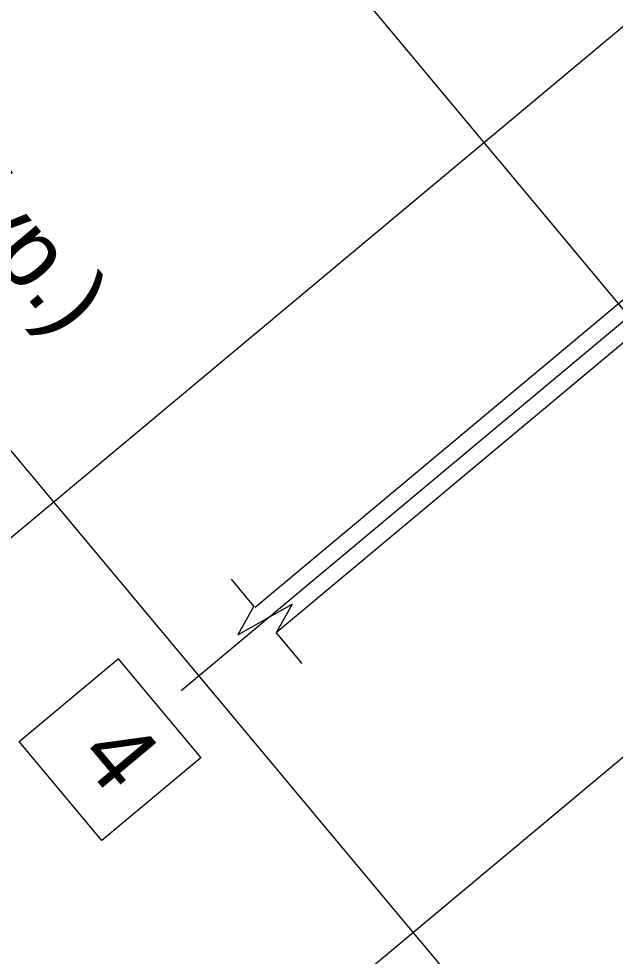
# Model space of a CAD drawing. Extents: x 2042995 to 2043795, y 305365 to 306249.
# Drawn here: x 2043383.22 to 2043404.5, y 305633.01 to 305666.44 of the extents above; entities that cross this region are included whole.
import ezdxf

# ---------------------------------------------------------------- set-up
doc = ezdxf.new("R2010")
doc.units = 0
for name, color, linetype in [('BR_AUTO DIMENSION', 7, 'Continuous'), ('BR_CENTER LINES', 7, 'Continuous'), ('BR_CONCRETE', 7, 'Continuous'), ('BR_GRID DOTS', 7, 'Continuous'), ('BR_GRID LINES', 7, 'Continuous'), ('BR_STRUCTURAL STEEL', 7, 'Continuous'), ('BR_TEXT', 7, 'Continuous')]:
    doc.layers.add(name, color=color, linetype=linetype)

msp = doc.modelspace()

# ---------------------------------------------------------------- linework, layer by layer
at = {"layer": 'BR_AUTO DIMENSION'}
for p, q in [((2043391.615, 305645.486), (2043390.809, 305646.451)), ((2043392.403, 305644.542), (2043393.321, 305643.444))]:
    msp.add_line(p, q, dxfattribs=at)
msp.add_lwpolyline([(2043391.615, 305645.486), (2043391.038, 305644.471), (2043392.979, 305645.558), (2043392.403, 305644.542)], dxfattribs=at)
at = {"layer": 'BR_CENTER LINES'}
msp.add_line((2043453.278, 305696.145), (2043389.013, 305642.47), dxfattribs=at)
at = {"layer": 'BR_CONCRETE'}
msp.add_spline([(2043139.109, 306017.548), (2043148.199, 306007.16), (2043160.233, 305993.368), (2043172.245, 305979.557), (2043184.234, 305965.727), (2043196.201, 305951.879), (2043208.145, 305938.012), (2043220.067, 305924.126), (2043231.966, 305910.221), (2043243.843, 305896.297), (2043255.698, 305882.355), (2043267.529, 305868.394), (2043279.339, 305854.414), (2043291.126, 305840.415), (2043302.89, 305826.398), (2043314.632, 305812.361), (2043326.352, 305798.306), (2043338.049, 305784.233), (2043349.724, 305770.14), (2043361.376, 305756.029), (2043373.005, 305741.899), (2043384.613, 305727.75), (2043396.197, 305713.582), (2043407.76, 305699.396), (2043419.299, 305685.191), (2043430.817, 305670.967), (2043442.311, 305656.724), (2043453.784, 305642.463), (2043465.234, 305628.182), (2043476.661, 305613.883), (2043488.066, 305599.566), (2043499.448, 305585.229), (2043510.808, 305570.874), (2043522.146, 305556.5), (2043533.461, 305542.107), (2043544.753, 305527.695), (2043547.219, 305524.543)], degree=3, dxfattribs=at)
at = {"layer": 'BR_GRID DOTS'}
for p, q in [((2043390.983, 305666.362), (2043390.983, 305666.362)), ((2043398.793, 305666.371), (2043398.793, 305666.371)), ((2043385.99, 305666.1), (2043385.99, 305666.1)), ((2043392.392, 305666.235), (2043392.392, 305666.235)), ((2043401.61, 305666.118), (2043401.61, 305666.118)), ((2043388.807, 305665.847), (2043388.807, 305665.847)), ((2043391.624, 305665.594), (2043391.624, 305665.594)), ((2043398.026, 305665.729), (2043398.026, 305665.729)), ((2043385.222, 305665.459), (2043385.222, 305665.459)), ((2043386.631, 305665.333), (2043386.631, 305665.333)), ((2043394.441, 305665.341), (2043394.441, 305665.341)), ((2043402.251, 305665.35), (2043402.251, 305665.35)), ((2043390.857, 305664.953), (2043390.857, 305664.953)), ((2043397.258, 305665.088), (2043397.258, 305665.088)), ((2043384.455, 305664.818), (2043384.455, 305664.818)), ((2043387.272, 305664.565), (2043387.272, 305664.565)), ((2043392.265, 305664.827), (2043392.265, 305664.827)), ((2043400.075, 305664.835), (2043400.075, 305664.835)), ((2043390.089, 305664.312), (2043390.089, 305664.312)), ((2043396.491, 305664.447), (2043396.491, 305664.447)), ((2043383.687, 305664.177), (2043383.687, 305664.177)), ((2043392.906, 305664.059), (2043392.906, 305664.059)), ((2043387.913, 305663.798), (2043387.913, 305663.798)), ((2043389.321, 305663.671), (2043389.321, 305663.671)), ((2043395.723, 305663.806), (2043395.723, 305663.806)), ((2043403.533, 305663.815), (2043403.533, 305663.815)), ((2043385.737, 305663.283), (2043385.737, 305663.283)), ((2043393.547, 305663.292), (2043393.547, 305663.292)), ((2043388.554, 305663.03), (2043388.554, 305663.03)), ((2043394.956, 305663.165), (2043394.956, 305663.165)), ((2043404.174, 305663.047), (2043404.174, 305663.047)), ((2043383.561, 305662.769), (2043383.561, 305662.769)), ((2043391.371, 305662.777), (2043391.371, 305662.777)), ((2043387.786, 305662.389), (2043387.786, 305662.389)), ((2043389.195, 305662.263), (2043389.195, 305662.263)), ((2043394.188, 305662.524), (2043394.188, 305662.524)), ((2043397.005, 305662.271), (2043397.005, 305662.271)), ((2043384.202, 305662.001), (2043384.202, 305662.001)), ((2043387.019, 305661.748), (2043387.019, 305661.748)), ((2043393.421, 305661.883), (2043393.421, 305661.883)), ((2043394.829, 305661.757), (2043394.829, 305661.757)), ((2043402.639, 305661.765), (2043402.639, 305661.765)), ((2043384.843, 305661.234), (2043384.843, 305661.234)), ((2043389.836, 305661.495), (2043389.836, 305661.495)), ((2043392.653, 305661.242), (2043392.653, 305661.242)), ((2043386.251, 305661.107), (2043386.251, 305661.107)), ((2043395.47, 305660.989), (2043395.47, 305660.989)), ((2043390.477, 305660.728), (2043390.477, 305660.728)), ((2043391.886, 305660.601), (2043391.886, 305660.601)), ((2043385.484, 305660.466), (2043385.484, 305660.466)), ((2043396.111, 305660.222), (2043396.111, 305660.222)), ((2043403.921, 305660.23), (2043403.921, 305660.23)), ((2043388.301, 305660.213), (2043388.301, 305660.213)), ((2043391.118, 305659.96), (2043391.118, 305659.96)), ((2043384.716, 305659.825), (2043384.716, 305659.825)), ((2043386.125, 305659.699), (2043386.125, 305659.699)), ((2043393.935, 305659.707), (2043393.935, 305659.707)), ((2043403.154, 305659.589), (2043403.154, 305659.589)), ((2043390.351, 305659.319), (2043390.351, 305659.319)), ((2043383.949, 305659.184), (2043383.949, 305659.184)), ((2043386.766, 305658.931), (2043386.766, 305658.931)), ((2043391.759, 305659.193), (2043391.759, 305659.193)), ((2043399.569, 305659.201), (2043399.569, 305659.201)), ((2043402.386, 305658.948), (2043402.386, 305658.948)), ((2043389.583, 305658.678), (2043389.583, 305658.678)), ((2043397.393, 305658.687), (2043397.393, 305658.687)), ((2043392.4, 305658.425), (2043392.4, 305658.425)), ((2043401.619, 305658.307), (2043401.619, 305658.307)), ((2043387.407, 305658.164), (2043387.407, 305658.164)), ((2043388.816, 305658.037), (2043388.816, 305658.037)), ((2043398.034, 305657.919), (2043398.034, 305657.919)), ((2043385.231, 305657.649), (2043385.231, 305657.649)), ((2043393.041, 305657.658), (2043393.041, 305657.658)), ((2043400.851, 305657.666), (2043400.851, 305657.666)), ((2043388.048, 305657.396), (2043388.048, 305657.396)), ((2043390.865, 305657.143), (2043390.865, 305657.143)), ((2043398.675, 305657.152), (2043398.675, 305657.152)), ((2043400.084, 305657.025), (2043400.084, 305657.025)), ((2043387.28, 305656.755), (2043387.28, 305656.755)), ((2043388.689, 305656.629), (2043388.689, 305656.629)), ((2043396.499, 305656.637), (2043396.499, 305656.637)), ((2043383.696, 305656.367), (2043383.696, 305656.367)), ((2043399.316, 305656.384), (2043399.316, 305656.384)), ((2043386.513, 305656.114), (2043386.513, 305656.114)), ((2043394.323, 305656.123), (2043394.323, 305656.123)), ((2043402.133, 305656.131), (2043402.133, 305656.131)), ((2043384.337, 305655.6), (2043384.337, 305655.6)), ((2043389.33, 305655.861), (2043389.33, 305655.861)), ((2043398.549, 305655.743), (2043398.549, 305655.743)), ((2043399.957, 305655.617), (2043399.957, 305655.617)), ((2043385.745, 305655.473), (2043385.745, 305655.473)), ((2043394.964, 305655.355), (2043394.964, 305655.355)), ((2043404.183, 305655.237), (2043404.183, 305655.237)), ((2043389.971, 305655.094), (2043389.971, 305655.094)), ((2043397.781, 305655.102), (2043397.781, 305655.102)), ((2043384.978, 305654.832), (2043384.978, 305654.832)), ((2043387.795, 305654.579), (2043387.795, 305654.579)), ((2043395.605, 305654.588), (2043395.605, 305654.588)), ((2043400.598, 305654.849), (2043400.598, 305654.849)), ((2043403.415, 305654.596), (2043403.415, 305654.596)), ((2043397.014, 305654.461), (2043397.014, 305654.461)), ((2043384.21, 305654.191), (2043384.21, 305654.191)), ((2043385.619, 305654.065), (2043385.619, 305654.065)), ((2043393.429, 305654.073), (2043393.429, 305654.073)), ((2043401.239, 305654.082), (2043401.239, 305654.082)), ((2043402.648, 305653.955), (2043402.648, 305653.955)), ((2043383.443, 305653.55), (2043383.443, 305653.55)), ((2043391.253, 305653.559), (2043391.253, 305653.559)), ((2043396.246, 305653.82), (2043396.246, 305653.82)), ((2043399.063, 305653.567), (2043399.063, 305653.567)), ((2043386.26, 305653.297), (2043386.26, 305653.297)), ((2043401.88, 305653.314), (2043401.88, 305653.314)), ((2043395.479, 305653.179), (2043395.479, 305653.179)), ((2043396.887, 305653.053), (2043396.887, 305653.053)), ((2043391.894, 305652.791), (2043391.894, 305652.791)), ((2043394.711, 305652.538), (2043394.711, 305652.538)), ((2043401.113, 305652.673), (2043401.113, 305652.673)), ((2043402.521, 305652.547), (2043402.521, 305652.547)), ((2043386.901, 305652.529), (2043386.901, 305652.529)), ((2043397.528, 305652.285), (2043397.528, 305652.285)), ((2043384.725, 305652.015), (2043384.725, 305652.015)), ((2043392.535, 305652.024), (2043392.535, 305652.024)), ((2043393.944, 305651.897), (2043393.944, 305651.897)), ((2043400.345, 305652.032), (2043400.345, 305652.032)), ((2043403.163, 305651.779), (2043403.163, 305651.779)), ((2043390.359, 305651.509), (2043390.359, 305651.509)), ((2043393.176, 305651.256), (2043393.176, 305651.256)), ((2043398.169, 305651.518), (2043398.169, 305651.518)), ((2043399.578, 305651.391), (2043399.578, 305651.391)), ((2043388.183, 305650.994), (2043388.183, 305650.994)), ((2043395.993, 305651.003), (2043395.993, 305651.003)), ((2043403.804, 305651.012), (2043403.804, 305651.012)), ((2043392.409, 305650.615), (2043392.409, 305650.615)), ((2043398.81, 305650.75), (2043398.81, 305650.75)), ((2043388.824, 305650.227), (2043388.824, 305650.227)), ((2043393.817, 305650.488), (2043393.817, 305650.488)), ((2043401.627, 305650.497), (2043401.627, 305650.497)), ((2043404.445, 305650.244), (2043404.445, 305650.244)), ((2043391.641, 305649.974), (2043391.641, 305649.974)), ((2043398.043, 305650.109), (2043398.043, 305650.109)), ((2043399.451, 305649.983), (2043399.451, 305649.983)), ((2043394.458, 305649.721), (2043394.458, 305649.721)), ((2043403.677, 305649.603), (2043403.677, 305649.603)), ((2043389.465, 305649.459), (2043389.465, 305649.459)), ((2043390.874, 305649.333), (2043390.874, 305649.333)), ((2043397.275, 305649.468), (2043397.275, 305649.468)), ((2043400.092, 305649.215), (2043400.092, 305649.215)), ((2043387.289, 305648.945), (2043387.289, 305648.945)), ((2043395.099, 305648.953), (2043395.099, 305648.953)), ((2043402.91, 305648.962), (2043402.91, 305648.962)), ((2043390.106, 305648.692), (2043390.106, 305648.692)), ((2043396.508, 305648.827), (2043396.508, 305648.827)), ((2043392.923, 305648.439), (2043392.923, 305648.439)), ((2043395.74, 305648.186), (2043395.74, 305648.186)), ((2043400.733, 305648.447), (2043400.733, 305648.447)), ((2043402.142, 305648.321), (2043402.142, 305648.321)), ((2043389.339, 305648.051), (2043389.339, 305648.051)), ((2043390.747, 305647.924), (2043390.747, 305647.924)), ((2043398.557, 305647.933), (2043398.557, 305647.933)), ((2043394.973, 305647.545), (2043394.973, 305647.545)), ((2043401.374, 305647.68), (2043401.374, 305647.68)), ((2043388.571, 305647.41), (2043388.571, 305647.41)), ((2043396.381, 305647.418), (2043396.381, 305647.418)), ((2043404.192, 305647.427), (2043404.192, 305647.427)), ((2043391.388, 305647.157), (2043391.388, 305647.157)), ((2043394.205, 305646.904), (2043394.205, 305646.904)), ((2043400.607, 305647.039), (2043400.607, 305647.039)), ((2043402.016, 305646.912), (2043402.016, 305646.912)), ((2043387.804, 305646.769), (2043387.804, 305646.769)), ((2043397.022, 305646.651), (2043397.022, 305646.651)), ((2043384.219, 305646.381), (2043384.219, 305646.381)), ((2043392.029, 305646.389), (2043392.029, 305646.389)), ((2043393.438, 305646.263), (2043393.438, 305646.263)), ((2043399.839, 305646.398), (2043399.839, 305646.398)), ((2043387.036, 305646.128), (2043387.036, 305646.128)), ((2043389.853, 305645.875), (2043389.853, 305645.875)), ((2043397.663, 305645.883), (2043397.663, 305645.883)), ((2043402.657, 305646.145), (2043402.657, 305646.145)), ((2043392.67, 305645.622), (2043392.67, 305645.622)), ((2043399.072, 305645.757), (2043399.072, 305645.757)), ((2043386.269, 305645.487), (2043386.269, 305645.487)), ((2043395.487, 305645.369), (2043395.487, 305645.369)), ((2043403.298, 305645.377), (2043403.298, 305645.377)), ((2043385.501, 305644.846), (2043385.501, 305644.846)), ((2043391.903, 305644.981), (2043391.903, 305644.981)), ((2043393.311, 305644.854), (2043393.311, 305644.854)), ((2043398.304, 305645.116), (2043398.304, 305645.116)), ((2043401.121, 305644.863), (2043401.121, 305644.863)), ((2043403.939, 305644.61), (2043403.939, 305644.61)), ((2043383.325, 305644.331), (2043383.325, 305644.331)), ((2043384.733, 305644.205), (2043384.733, 305644.205)), ((2043391.135, 305644.34), (2043391.135, 305644.34)), ((2043397.537, 305644.475), (2043397.537, 305644.475)), ((2043398.945, 305644.348), (2043398.945, 305644.348)), ((2043393.952, 305644.087), (2043393.952, 305644.087)), ((2043403.171, 305643.969), (2043403.171, 305643.969)), ((2043383.966, 305643.564), (2043383.966, 305643.564)), ((2043390.368, 305643.699), (2043390.368, 305643.699)), ((2043396.769, 305643.834), (2043396.769, 305643.834)), ((2043399.586, 305643.581), (2043399.586, 305643.581)), ((2043386.783, 305643.311), (2043386.783, 305643.311)), ((2043394.593, 305643.319), (2043394.593, 305643.319)), ((2043396.002, 305643.193), (2043396.002, 305643.193)), ((2043402.404, 305643.328), (2043402.404, 305643.328)), ((2043389.6, 305643.058), (2043389.6, 305643.058)), ((2043384.607, 305642.796), (2043384.607, 305642.796)), ((2043392.417, 305642.805), (2043392.417, 305642.805)), ((2043395.234, 305642.552), (2043395.234, 305642.552)), ((2043400.227, 305642.813), (2043400.227, 305642.813)), ((2043401.636, 305642.687), (2043401.636, 305642.687)), ((2043388.833, 305642.417), (2043388.833, 305642.417)), ((2043398.051, 305642.299), (2043398.051, 305642.299)), ((2043385.248, 305642.029), (2043385.248, 305642.029)), ((2043394.467, 305641.911), (2043394.467, 305641.911)), ((2043400.869, 305642.046), (2043400.869, 305642.046)), ((2043388.065, 305641.776), (2043388.065, 305641.776)), ((2043395.875, 305641.784), (2043395.875, 305641.784)), ((2043403.686, 305641.793), (2043403.686, 305641.793)), ((2043385.889, 305641.261), (2043385.889, 305641.261)), ((2043393.699, 305641.27), (2043393.699, 305641.27)), ((2043400.101, 305641.405), (2043400.101, 305641.405)), ((2043401.51, 305641.278), (2043401.51, 305641.278)), ((2043387.298, 305641.135), (2043387.298, 305641.135)), ((2043396.516, 305641.017), (2043396.516, 305641.017)), ((2043383.713, 305640.747), (2043383.713, 305640.747)), ((2043392.932, 305640.629), (2043392.932, 305640.629)), ((2043399.333, 305640.764), (2043399.333, 305640.764)), ((2043402.151, 305640.511), (2043402.151, 305640.511)), ((2043386.53, 305640.494), (2043386.53, 305640.494)), ((2043389.347, 305640.241), (2043389.347, 305640.241)), ((2043397.157, 305640.249), (2043397.157, 305640.249)), ((2043385.763, 305639.853), (2043385.763, 305639.853)), ((2043392.164, 305639.988), (2043392.164, 305639.988)), ((2043398.566, 305640.123), (2043398.566, 305640.123)), ((2043387.171, 305639.726), (2043387.171, 305639.726)), ((2043394.981, 305639.735), (2043394.981, 305639.735)), ((2043402.792, 305639.743), (2043402.792, 305639.743)), ((2043384.995, 305639.212), (2043384.995, 305639.212)), ((2043391.397, 305639.347), (2043391.397, 305639.347)), ((2043397.798, 305639.482), (2043397.798, 305639.482)), ((2043400.616, 305639.229), (2043400.616, 305639.229)), ((2043387.812, 305638.959), (2043387.812, 305638.959)), ((2043397.031, 305638.841), (2043397.031, 305638.841)), ((2043384.228, 305638.571), (2043384.228, 305638.571)), ((2043390.629, 305638.706), (2043390.629, 305638.706)), ((2043398.439, 305638.714), (2043398.439, 305638.714)), ((2043388.453, 305638.191), (2043388.453, 305638.191)), ((2043396.263, 305638.2), (2043396.263, 305638.2)), ((2043404.074, 305638.208), (2043404.074, 305638.208)), ((2043383.46, 305637.93), (2043383.46, 305637.93)), ((2043389.862, 305638.065), (2043389.862, 305638.065)), ((2043399.08, 305637.947), (2043399.08, 305637.947)), ((2043386.277, 305637.677), (2043386.277, 305637.677)), ((2043395.496, 305637.559), (2043395.496, 305637.559)), ((2043384.101, 305637.162), (2043384.101, 305637.162)), ((2043389.094, 305637.424), (2043389.094, 305637.424)), ((2043391.911, 305637.171), (2043391.911, 305637.171)), ((2043399.722, 305637.179), (2043399.722, 305637.179)), ((2043394.728, 305636.918), (2043394.728, 305636.918)), ((2043388.327, 305636.783), (2043388.327, 305636.783)), ((2043389.735, 305636.656), (2043389.735, 305636.656)), ((2043397.545, 305636.665), (2043397.545, 305636.665)), ((2043384.742, 305636.394), (2043384.742, 305636.394)), ((2043393.961, 305636.277), (2043393.961, 305636.277)), ((2043403.18, 305636.159), (2043403.18, 305636.159)), ((2043387.559, 305636.141), (2043387.559, 305636.141)), ((2043390.376, 305635.888), (2043390.376, 305635.888)), ((2043385.383, 305635.627), (2043385.383, 305635.627)), ((2043386.792, 305635.5), (2043386.792, 305635.5)), ((2043393.193, 305635.636), (2043393.193, 305635.636)), ((2043401.004, 305635.644), (2043401.004, 305635.644)), ((2043386.024, 305634.859), (2043386.024, 305634.859)), ((2043391.017, 305635.121), (2043391.017, 305635.121)), ((2043392.426, 305634.994), (2043392.426, 305634.994)), ((2043401.645, 305634.877), (2043401.645, 305634.877)), ((2043388.841, 305634.606), (2043388.841, 305634.606)), ((2043404.462, 305634.624), (2043404.462, 305634.624)), ((2043385.257, 305634.218), (2043385.257, 305634.218)), ((2043391.658, 305634.353), (2043391.658, 305634.353)), ((2043386.665, 305634.092), (2043386.665, 305634.092)), ((2043394.475, 305634.1), (2043394.475, 305634.1)), ((2043402.286, 305634.109), (2043402.286, 305634.109)), ((2043403.694, 305633.983), (2043403.694, 305633.983)), ((2043384.489, 305633.577), (2043384.489, 305633.577)), ((2043390.891, 305633.712), (2043390.891, 305633.712)), ((2043392.299, 305633.586), (2043392.299, 305633.586)), ((2043400.11, 305633.594), (2043400.11, 305633.594)), ((2043387.306, 305633.324), (2043387.306, 305633.324)), ((2043402.927, 305633.342), (2043402.927, 305633.342)), ((2043390.123, 305633.071), (2043390.123, 305633.071))]:
    msp.add_line(p, q, dxfattribs=at)
at = {"layer": 'BR_GRID LINES'}
for p, q in [((2043194.694, 305907.624), (2043538.711, 305495.723)), ((2043179.344, 305894.804), (2043523.36, 305482.903)), ((2043476.574, 305726.121), (2043323.07, 305597.916)), ((2043489.395, 305710.771), (2043370.429, 305611.412))]:
    msp.add_line(p, q, dxfattribs=at)
at = {"layer": 'BR_STRUCTURAL STEEL'}
for p, q in [((2043419.298, 305668.525), (2043391.655, 305645.438)), ((2043420.046, 305667.63), (2043392.403, 305644.542))]:
    msp.add_line(p, q, dxfattribs=at)
at = {"layer": 'BR_TEXT'}
msp.add_lwpolyline([(2043386.772, 305643.617), (2043389.721, 305640.087), (2043386.19, 305637.138), (2043383.241, 305640.669)], close=True, dxfattribs=at)

# ---------------------------------------------------------------- texts
for s, p in [('Proposed Ground (Typ.)', (2043361.617, 305682.681)), ('4', (2043385.289, 305640.12))]:
    msp.add_text(s, height=2.5, rotation=309.8684, dxfattribs=at).set_placement(p)

doc.saveas('drawing.dxf')
